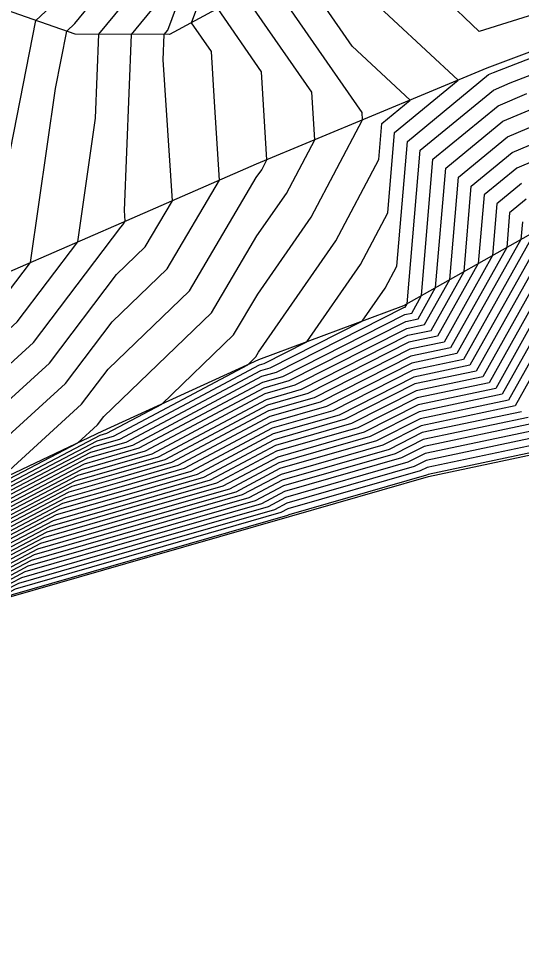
# Model space of a CAD drawing. Extents: x 2188792 to 2191981, y 386090 to 389710.
# Drawn here: x 2190906.9 to 2190937.3, y 388290.7 to 388347.6 of the extents above; entities that cross this region are included whole.
import ezdxf

# ---------------------------------------------------------------- set-up
doc = ezdxf.new("R2010")
doc.units = 0
for name, color, linetype in [('DTM Contours Major', 7, 'Continuous'), ('DTM Contours Minor', 7, 'Continuous'), ('PH Exist DTM Breakline', 7, 'Continuous')]:
    doc.layers.add(name, color=color, linetype=linetype)

msp = doc.modelspace()

# ---------------------------------------------------------------- linework, layer by layer
at = {"layer": 'DTM Contours Major'}
for points in [[(2190900.721, 388317.3), (2190909.73, 388325.513), (2190912.564, 388329.256), (2190915.89, 388332.461), (2190919.059, 388337.836), (2190918.751, 388342.57), (2190918.566, 388345.624), (2190917.357, 388347.369), (2190920.096, 388354.767)], [(2190901.492, 388316.478), (2190911.459, 388321.704), (2190912.24, 388321.929), (2190913.022, 388322.154), (2190921.479, 388326.658), (2190921.75, 388326.736), (2190924.345, 388328.052), (2190927.587, 388332.734), (2190929.24, 388335.857), (2190929.65, 388340.723), (2190933.492, 388343.887), (2190925.66, 388351.166)], [(2190870.41, 388329.613), (2190870.567, 388329.513), (2190879.529, 388328.221), (2190880.227, 388327.124), (2190882.162, 388326.367), (2190886.243, 388325.4), (2190892.164, 388326.588), (2190894.734, 388328.173), (2190904.694, 388331.816), (2190904.862, 388331.949), (2190907.937, 388347.512), (2190910.283, 388349.705)], [(2190902.434, 388315.746), (2190910.506, 388319.978), (2190912.739, 388320.621), (2190914.972, 388321.264), (2190921.822, 388324.911), (2190923.64, 388325.435), (2190930.395, 388328.861), (2190931.468, 388329.087), (2190932.995, 388331.815), (2190933.518, 388338.019), (2190936.477, 388340.456), (2190939.669, 388341.805)], [(2190937.386, 388335.315), (2190937.296, 388334.249), (2190933.423, 388327.33), (2190930.7, 388326.757), (2190925.531, 388324.135), (2190922.164, 388323.165), (2190916.922, 388320.374), (2190913.238, 388319.313), (2190909.553, 388318.252), (2190903.376, 388315.014), (2190899.338, 388313.851), (2190896.546, 388313.091), (2190892.407, 388311.977), (2190888.521, 388310.494), (2190882.69, 388309.555), (2190880.215, 388308.889), (2190872.424, 388309.165), (2190870.458, 388308.635), (2190868.492, 388308.106), (2190859.572, 388309.841), (2190858.702, 388309.694), (2190847.974, 388307.503)], [(2190938.606, 388331.34), (2190935.377, 388325.572), (2190931.006, 388324.652), (2190927.422, 388322.834), (2190922.506, 388321.419), (2190918.872, 388319.484), (2190913.736, 388318.005), (2190908.601, 388316.527), (2190904.318, 388314.281), (2190898.937, 388312.732), (2190897.001, 388312.205), (2190891.409, 388310.7), (2190888.715, 388309.672), (2190884.672, 388309.021), (2190880.234, 388307.826), (2190874.833, 388308.017), (2190870.747, 388306.918), (2190866.661, 388305.818), (2190860.477, 388307.021), (2190857.533, 388306.522), (2190850.087, 388305.002)], [(2190937.332, 388323.815), (2190931.311, 388322.548), (2190929.313, 388321.534), (2190922.849, 388319.673), (2190920.822, 388318.594), (2190914.235, 388316.697), (2190907.648, 388314.801), (2190905.26, 388313.549), (2190898.536, 388311.613), (2190897.457, 388311.319), (2190890.412, 388309.423), (2190888.909, 388308.85), (2190886.655, 388308.487), (2190880.253, 388306.764), (2190877.241, 388306.87), (2190871.036, 388305.2), (2190864.831, 388303.53), (2190861.382, 388304.2), (2190856.363, 388303.351), (2190852.2, 388302.501)], [(2190939.287, 388322.058), (2190931.617, 388320.443), (2190931.204, 388320.234), (2190923.191, 388317.927), (2190922.772, 388317.704), (2190914.734, 388315.389), (2190906.696, 388313.075), (2190906.202, 388312.816), (2190898.135, 388310.494), (2190897.912, 388310.433), (2190889.414, 388308.146), (2190889.103, 388308.027), (2190888.637, 388307.952), (2190880.272, 388305.701), (2190879.65, 388305.723), (2190871.325, 388303.482), (2190863, 388301.241), (2190862.288, 388301.38), (2190855.193, 388300.179), (2190854.313, 388300), (2190847.214, 388298.798)]]:
    msp.add_lwpolyline(points, dxfattribs=at)
at = {"layer": 'DTM Contours Minor'}
for points in [[(2190941.082, 388348.842), (2190934.761, 388346.845), (2190928.06, 388353.266), (2190931.462, 388357.565), (2190932.231, 388359.302), (2190935.867, 388364.564), (2190936.741, 388367.874), (2190937.645, 388374.031)], [(2190850.188, 388327.178), (2190857.051, 388327.093), (2190861.739, 388326.949), (2190869.229, 388326.077), (2190870.048, 388326.393), (2190871.418, 388326.786), (2190872.289, 388326.229), (2190878.575, 388325.323), (2190880.279, 388322.644), (2190885.005, 388320.796), (2190886.119, 388320.532), (2190889.39, 388318.781), (2190892.983, 388318.572), (2190895.424, 388319.144), (2190899.424, 388319.147), (2190901.406, 388320.059), (2190908.758, 388326.762), (2190912.82, 388332.126), (2190914.55, 388333.794), (2190916.199, 388336.589), (2190915.642, 388345.129), (2190915.704, 388346.651), (2190915.92, 388346.914), (2190919.043, 388355.349)], [(2190870.662, 388328.906), (2190870.997, 388328.692), (2190879.29, 388327.497), (2190880.24, 388326.004), (2190882.873, 388324.975), (2190888.424, 388323.659), (2190894.735, 388324.925), (2190895.724, 388325.157), (2190895.94, 388325.157), (2190904.091, 388328.909), (2190905.844, 388330.507), (2190907.617, 388332.849), (2190909.125, 388343.377), (2190909.812, 388346.853), (2190910.303, 388347.312), (2190913.875, 388351.67)], [(2190901.304, 388316.625), (2190911.649, 388322.049), (2190912.141, 388322.19), (2190912.632, 388322.332), (2190920.758, 388326.659), (2190921.249, 388327.132), (2190921.414, 388327.412), (2190926.092, 388334.167), (2190928.693, 388339.08), (2190928.877, 388341.263), (2190930.601, 388342.684), (2190927.086, 388345.95), (2190923.71, 388350.823)], [(2190850.188, 388328.971), (2190858.822, 388328.864), (2190860.864, 388328.801), (2190869.623, 388327.781), (2190870.106, 388327.968), (2190870.914, 388328.199), (2190871.428, 388327.871), (2190879.052, 388326.772), (2190880.253, 388324.884), (2190883.584, 388323.582), (2190889.741, 388322.122), (2190890.061, 388321.951), (2190890.412, 388321.931), (2190895.624, 388323.153), (2190897.101, 388323.154), (2190903.196, 388325.959), (2190906.815, 388329.258), (2190910.478, 388334.096), (2190911.55, 388341.585), (2190911.759, 388346.671), (2190914.557, 388350.085)], [(2190901.115, 388316.771), (2190911.84, 388322.394), (2190912.041, 388322.452), (2190912.242, 388322.51), (2190915.567, 388324.281), (2190919.909, 388328.465), (2190921.368, 388330.938), (2190924.597, 388335.601), (2190927.71, 388341.48), (2190927.682, 388341.932), (2190922.122, 388349.96)], [(2190900.927, 388316.918), (2190910.473, 388321.923), (2190911.673, 388323.017), (2190912.051, 388323.515), (2190918.569, 388329.797), (2190921.321, 388334.464), (2190923.102, 388337.035), (2190924.818, 388340.277), (2190924.643, 388343.163), (2190920.534, 388349.096)], [(2190850.188, 388328.074), (2190857.937, 388327.978), (2190861.302, 388327.875), (2190869.426, 388326.929), (2190870.077, 388327.18), (2190871.166, 388327.493), (2190871.859, 388327.05), (2190878.813, 388326.048), (2190880.266, 388323.764), (2190884.294, 388322.189), (2190887.93, 388321.327), (2190889.725, 388320.366), (2190891.698, 388320.251), (2190895.524, 388321.148), (2190898.263, 388321.15), (2190902.301, 388323.009), (2190907.787, 388328.01), (2190913.077, 388334.997), (2190913.211, 388335.126), (2190913.338, 388335.343), (2190913.295, 388336.004), (2190913.732, 388346.661), (2190915.238, 388348.499)], [(2190905.597, 388319.612), (2190910.702, 388324.265), (2190912.307, 388326.386), (2190917.23, 388331.129), (2190921.275, 388337.989), (2190921.607, 388338.469), (2190921.927, 388339.073), (2190921.604, 388344.393), (2190918.945, 388348.233)], [(2190901.681, 388316.332), (2190911.268, 388321.359), (2190912.34, 388321.667), (2190913.412, 388321.976), (2190921.548, 388326.308), (2190922.128, 388326.475), (2190927.697, 388329.3), (2190929.081, 388331.3), (2190929.788, 388332.634), (2190930.424, 388340.182), (2190935.342, 388344.233), (2190935.632, 388344.356), (2190942.822, 388347.13)], [(2190901.869, 388316.185), (2190911.078, 388321.013), (2190912.44, 388321.406), (2190913.802, 388321.798), (2190921.616, 388325.959), (2190922.506, 388326.215), (2190930.211, 388330.124), (2190930.295, 388330.141), (2190930.415, 388330.355), (2190931.198, 388339.641), (2190935.626, 388343.289), (2190936.641, 388343.718), (2190943.157, 388346.232)], [(2190902.057, 388316.039), (2190910.887, 388320.668), (2190912.54, 388321.144), (2190914.192, 388321.62), (2190921.685, 388325.61), (2190922.884, 388325.955), (2190930.272, 388329.703), (2190930.686, 388329.79), (2190931.275, 388330.842), (2190931.971, 388339.101), (2190935.91, 388342.345), (2190937.651, 388343.08)], [(2190902.246, 388315.892), (2190910.697, 388320.323), (2190912.639, 388320.882), (2190914.582, 388321.442), (2190921.753, 388325.261), (2190923.262, 388325.695), (2190930.334, 388329.282), (2190931.077, 388329.439), (2190932.135, 388331.328), (2190932.745, 388338.56), (2190936.193, 388341.4), (2190938.66, 388342.442)], [(2190902.623, 388315.599), (2190910.316, 388319.633), (2190912.839, 388320.359), (2190915.362, 388321.086), (2190921.89, 388324.562), (2190924.019, 388325.175), (2190930.456, 388328.44), (2190931.859, 388328.736), (2190933.856, 388332.302), (2190934.292, 388337.478), (2190936.76, 388339.512), (2190940.679, 388341.167)], [(2190941.688, 388340.529), (2190937.044, 388338.567), (2190935.066, 388336.938), (2190934.716, 388332.789), (2190932.25, 388328.384), (2190930.517, 388328.019), (2190924.397, 388324.915), (2190921.959, 388324.213), (2190915.752, 388320.908), (2190912.938, 388320.098), (2190910.125, 388319.288), (2190902.811, 388315.453)], [(2190937.328, 388337.623), (2190935.839, 388336.397), (2190935.576, 388333.276), (2190932.641, 388328.033), (2190930.578, 388327.598), (2190924.775, 388324.655), (2190922.027, 388323.864), (2190916.142, 388320.73), (2190913.038, 388319.836), (2190909.935, 388318.943), (2190902.999, 388315.306), (2190899.498, 388314.299), (2190896.363, 388313.445), (2190892.806, 388312.488), (2190888.443, 388310.823), (2190881.897, 388309.769), (2190880.207, 388309.314), (2190871.461, 388309.624), (2190870.343, 388309.323), (2190869.224, 388309.021), (2190859.21, 388310.969), (2190859.17, 388310.963), (2190847.129, 388308.503)], [(2190937.611, 388336.679), (2190936.613, 388335.856), (2190936.436, 388333.762), (2190933.032, 388327.681), (2190930.639, 388327.177), (2190925.153, 388324.395), (2190922.096, 388323.515), (2190916.532, 388320.552), (2190913.138, 388319.575), (2190909.744, 388318.597), (2190903.188, 388315.16), (2190899.418, 388314.075), (2190896.454, 388313.268), (2190892.607, 388312.232), (2190888.482, 388310.659), (2190882.294, 388309.662), (2190880.211, 388309.102), (2190871.943, 388309.394), (2190870.4, 388308.979), (2190868.858, 388308.564), (2190859.391, 388310.405), (2190858.936, 388310.328), (2190847.551, 388308.003)], [(2190938.157, 388334.736), (2190933.814, 388326.978), (2190930.761, 388326.336), (2190925.909, 388323.875), (2190922.232, 388322.816), (2190917.312, 388320.196), (2190913.337, 388319.051), (2190909.363, 388317.907), (2190903.564, 388314.867), (2190899.258, 388313.627), (2190896.637, 388312.914), (2190892.208, 388311.722), (2190888.56, 388310.33), (2190883.087, 388309.449), (2190880.219, 388308.677), (2190872.906, 388308.935), (2190870.516, 388308.292), (2190868.126, 388307.649), (2190859.753, 388309.277), (2190858.468, 388309.06), (2190848.397, 388307.003)], [(2190938.29, 388333.925), (2190934.205, 388326.627), (2190930.822, 388325.915), (2190926.288, 388323.615), (2190922.301, 388322.467), (2190917.702, 388320.018), (2190913.437, 388318.79), (2190909.172, 388317.562), (2190903.753, 388314.721), (2190899.178, 388313.403), (2190896.728, 388312.736), (2190892.008, 388311.466), (2190888.599, 388310.165), (2190883.483, 388309.342), (2190880.223, 388308.464), (2190873.388, 388308.706), (2190870.574, 388307.948), (2190867.76, 388307.191), (2190859.934, 388308.713), (2190858.234, 388308.425), (2190848.819, 388306.502)], [(2190938.396, 388333.063), (2190934.596, 388326.275), (2190930.884, 388325.494), (2190926.666, 388323.354), (2190922.369, 388322.118), (2190918.092, 388319.84), (2190913.537, 388318.528), (2190908.982, 388317.217), (2190903.941, 388314.574), (2190899.097, 388313.18), (2190896.819, 388312.559), (2190891.809, 388311.211), (2190888.638, 388310.001), (2190883.88, 388309.235), (2190880.227, 388308.252), (2190873.869, 388308.476), (2190870.632, 388307.605), (2190867.394, 388306.733), (2190860.115, 388308.149), (2190858, 388307.791), (2190849.242, 388306.002)], [(2190938.501, 388332.202), (2190934.987, 388325.924), (2190930.945, 388325.073), (2190927.044, 388323.094), (2190922.438, 388321.768), (2190918.482, 388319.662), (2190913.637, 388318.267), (2190908.791, 388316.872), (2190904.13, 388314.428), (2190899.017, 388312.956), (2190896.91, 388312.382), (2190891.609, 388310.955), (2190888.676, 388309.836), (2190884.276, 388309.128), (2190880.23, 388308.039), (2190874.351, 388308.247), (2190870.689, 388307.261), (2190867.028, 388306.276), (2190860.296, 388307.585), (2190857.767, 388307.157), (2190849.664, 388305.502)], [(2190938.711, 388330.478), (2190935.768, 388325.221), (2190931.067, 388324.231), (2190927.8, 388322.574), (2190922.575, 388321.07), (2190919.262, 388319.306), (2190913.836, 388317.744), (2190908.41, 388316.181), (2190904.506, 388314.135), (2190898.857, 388312.508), (2190897.092, 388312.028), (2190891.21, 388310.445), (2190888.754, 388309.507), (2190885.069, 388308.914), (2190880.238, 388307.614), (2190875.314, 388307.788), (2190870.805, 388306.574), (2190866.295, 388305.36), (2190860.658, 388306.457), (2190857.299, 388305.888), (2190850.51, 388304.502)], [(2190938.817, 388329.616), (2190936.159, 388324.87), (2190931.128, 388323.81), (2190928.178, 388322.314), (2190922.643, 388320.721), (2190919.652, 388319.128), (2190913.936, 388317.482), (2190908.22, 388315.836), (2190904.695, 388313.988), (2190898.777, 388312.284), (2190897.183, 388311.851), (2190891.01, 388310.189), (2190888.793, 388309.343), (2190885.465, 388308.807), (2190880.242, 388307.401), (2190875.796, 388307.558), (2190870.863, 388306.231), (2190865.929, 388304.903), (2190860.839, 388305.893), (2190857.065, 388305.254), (2190850.932, 388304.001)], [(2190938.922, 388328.755), (2190936.55, 388324.518), (2190931.189, 388323.389), (2190928.557, 388322.054), (2190922.712, 388320.371), (2190920.042, 388318.95), (2190914.036, 388317.22), (2190908.029, 388315.491), (2190904.883, 388313.842), (2190898.697, 388312.061), (2190897.274, 388311.673), (2190890.811, 388309.934), (2190888.832, 388309.179), (2190885.862, 388308.7), (2190880.246, 388307.189), (2190876.278, 388307.329), (2190870.921, 388305.887), (2190865.563, 388304.445), (2190861.02, 388305.329), (2190856.831, 388304.62), (2190851.355, 388303.501)], [(2190939.027, 388327.893), (2190936.941, 388324.167), (2190931.25, 388322.968), (2190928.935, 388321.794), (2190922.78, 388320.022), (2190920.432, 388318.772), (2190914.135, 388316.959), (2190907.839, 388315.146), (2190905.072, 388313.695), (2190898.616, 388311.837), (2190897.366, 388311.496), (2190890.611, 388309.678), (2190888.87, 388309.014), (2190886.258, 388308.594), (2190880.249, 388306.976), (2190876.76, 388307.1), (2190870.978, 388305.543), (2190865.197, 388303.987), (2190861.201, 388304.765), (2190856.597, 388303.985), (2190851.777, 388303.001)], [(2190937.723, 388323.464), (2190931.372, 388322.127), (2190929.691, 388321.274), (2190922.917, 388319.324), (2190921.212, 388318.416), (2190914.335, 388316.436), (2190907.458, 388314.456), (2190905.448, 388313.402), (2190898.456, 388311.389), (2190897.548, 388311.142), (2190890.212, 388309.167), (2190888.948, 388308.685), (2190887.051, 388308.38), (2190880.257, 388306.551), (2190877.723, 388306.641), (2190871.094, 388304.856), (2190864.465, 388303.072), (2190861.563, 388303.636), (2190856.129, 388302.717), (2190852.622, 388302.001)], [(2190938.114, 388323.112), (2190931.434, 388321.706), (2190930.069, 388321.014), (2190922.986, 388318.974), (2190921.602, 388318.238), (2190914.435, 388316.174), (2190907.267, 388314.111), (2190905.637, 388313.256), (2190898.376, 388311.165), (2190897.639, 388310.965), (2190890.013, 388308.912), (2190888.987, 388308.521), (2190887.448, 388308.273), (2190880.261, 388306.338), (2190878.205, 388306.411), (2190871.152, 388304.513), (2190864.099, 388302.614), (2190861.744, 388303.072), (2190855.895, 388302.082), (2190853.045, 388301.5), (2190847.169, 388300.505)], [(2190938.505, 388322.761), (2190931.495, 388321.285), (2190930.447, 388320.754), (2190923.054, 388318.625), (2190921.992, 388318.06), (2190914.534, 388315.912), (2190907.077, 388313.765), (2190905.825, 388313.109), (2190898.296, 388310.942), (2190897.73, 388310.788), (2190889.813, 388308.657), (2190889.026, 388308.356), (2190887.844, 388308.166), (2190880.265, 388306.126), (2190878.686, 388306.182), (2190871.209, 388304.169), (2190863.733, 388302.157), (2190861.926, 388302.508), (2190855.661, 388301.448), (2190853.468, 388301), (2190847.184, 388299.936)], [(2190938.896, 388322.409), (2190931.556, 388320.864), (2190930.826, 388320.494), (2190923.122, 388318.276), (2190922.382, 388317.882), (2190914.634, 388315.651), (2190906.886, 388313.42), (2190906.013, 388312.963), (2190898.216, 388310.718), (2190897.821, 388310.61), (2190889.614, 388308.401), (2190889.065, 388308.192), (2190888.241, 388308.059), (2190880.268, 388305.913), (2190879.168, 388305.952), (2190871.267, 388303.826), (2190863.367, 388301.699), (2190862.107, 388301.944), (2190855.427, 388300.814), (2190853.89, 388300.5), (2190847.199, 388299.367)], [(2190939.678, 388321.706), (2190931.678, 388320.022), (2190931.582, 388319.973), (2190923.259, 388317.577), (2190923.162, 388317.526), (2190914.834, 388315.128), (2190906.505, 388312.73), (2190906.39, 388312.67), (2190898.055, 388310.27), (2190898.003, 388310.256), (2190889.215, 388307.89), (2190889.142, 388307.863), (2190889.034, 388307.845), (2190880.276, 388305.488), (2190880.131, 388305.493), (2190871.383, 388303.139), (2190862.634, 388300.784), (2190862.469, 388300.816), (2190854.959, 388299.545), (2190854.735, 388299.499), (2190847.229, 388298.228)]]:
    msp.add_lwpolyline(points, dxfattribs=at)
at = {"layer": 'PH Exist DTM Breakline'}
for points in [[(2190940.197, 388360.234), (2190932.843, 388356.012), (2190925.489, 388351.79), (2190916.033, 388346.649), (2190910.309, 388346.679), (2190900.193, 388350.233)], [(2190988.635, 388352.758), (2190981.717, 388350.269), (2190974.799, 388347.781), (2190967.881, 388345.292), (2190961.238, 388342.826), (2190954.596, 388340.359), (2190946.392, 388337.557), (2190938.189, 388334.754), (2190930.196, 388330.231), (2190921.42, 388326.962), (2190911.972, 388322.633), (2190900.543, 388317.216), (2190895.248, 388315.614), (2190888.054, 388312.471), (2190880.191, 388310.229), (2190870.19, 388310.229), (2190859.193, 388311.023), (2190846.952, 388308.713), (2190839.689, 388306.946), (2190832.425, 388305.178), (2190824.915, 388303.424), (2190817.404, 388301.67)], [(2190942.713, 388347.422), (2190935.229, 388344.61), (2190928.247, 388341.704), (2190921.265, 388338.797), (2190913.098, 388335.238), (2190904.932, 388331.679)], [(2190806.03, 388290.725), (2190814.848, 388292.304), (2190823.667, 388293.883), (2190832.485, 388295.462), (2190839.591, 388296.697), (2190847.235, 388298.013), (2190854.879, 388299.329), (2190862.523, 388300.645), (2190871.4, 388303.034), (2190880.277, 388305.424), (2190889.154, 388307.813), (2190898.031, 388310.202), (2190906.447, 388312.625), (2190914.864, 388315.049), (2190923.28, 388317.472), (2190931.697, 388319.895), (2190939.796, 388321.6)]]:
    msp.add_lwpolyline(points, dxfattribs=at)

doc.saveas('drawing.dxf')
